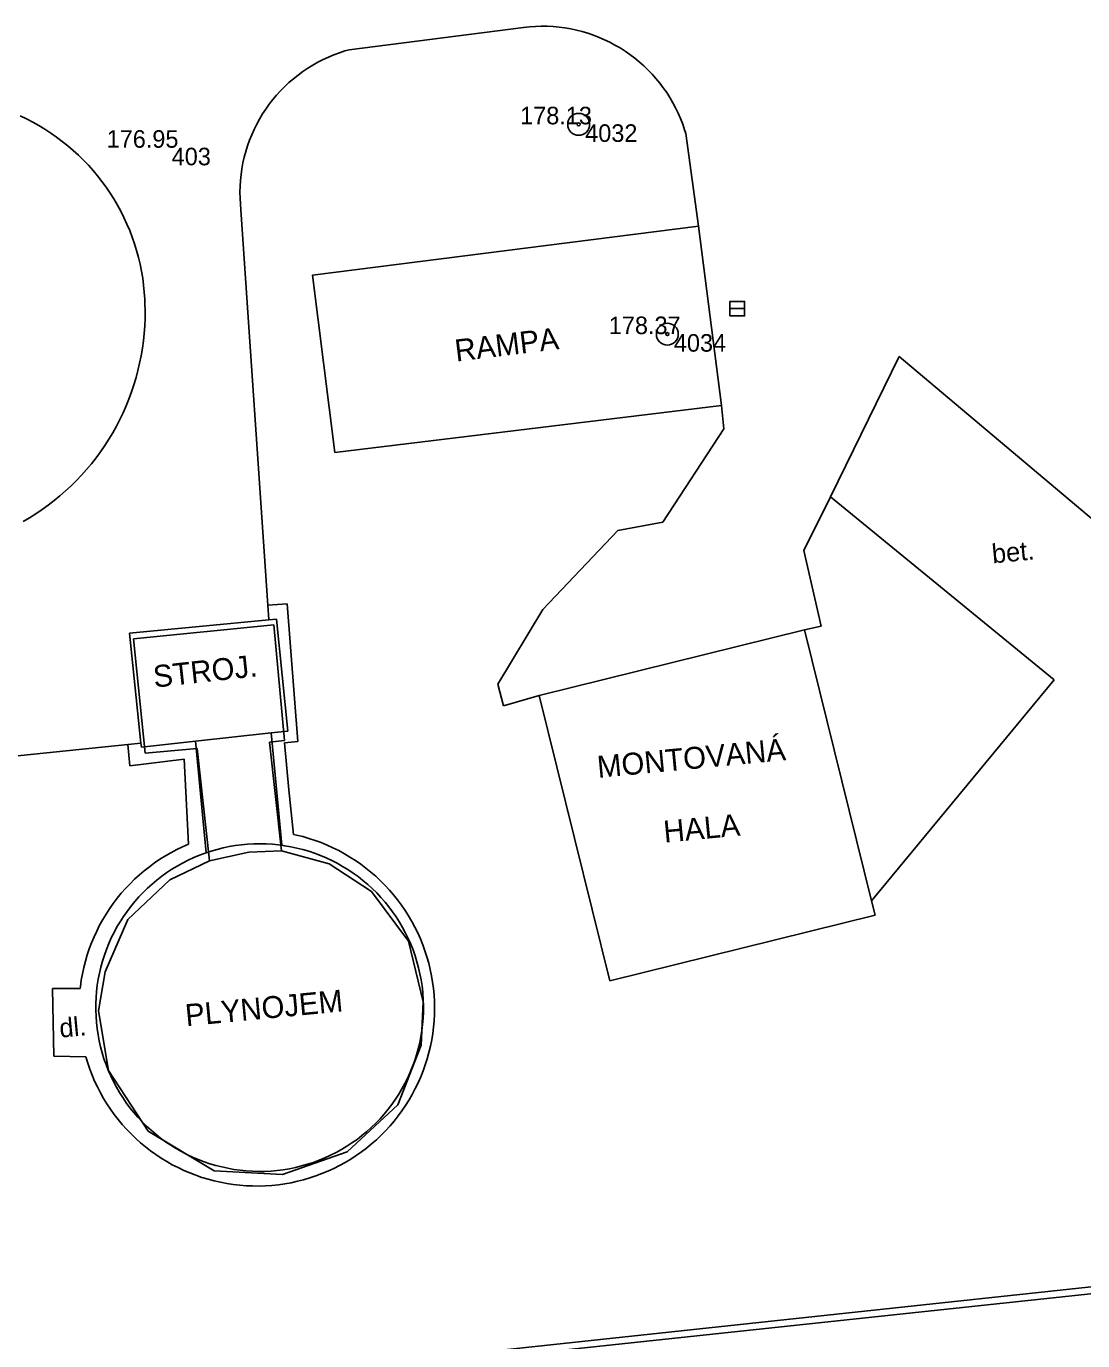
# Model space of a CAD drawing. Extents: x -540150 to -533593, y -1185082 to -1180066.
# Drawn here: x -536773.87 to -536737.77, y -1184142.25 to -1184097.32 of the extents above; entities that cross this region are included whole.
import ezdxf

# ---------------------------------------------------------------- set-up
doc = ezdxf.new("R2010")
doc.units = 0
for name, color, linetype in [('KN_HRAN_PARCEL', 7, 'Continuous'), ('KN_VKP_HRAN_', 7, 'Continuous'), ('Vrstva 10', 7, 'Continuous'), ('Vrstva 11', 7, 'Continuous'), ('Vrstva 21', 7, 'Continuous'), ('Vrstva 22', 7, 'Continuous'), ('Vrstva 23', 7, 'Continuous'), ('Vrstva 27', 7, 'Continuous'), ('Vrstva 40', 7, 'Continuous'), ('Vrstva 41', 7, 'Continuous'), ('Vrstva 5', 7, 'Continuous'), ('Vrstva 7', 7, 'Continuous')]:
    doc.layers.add(name, color=color, linetype=linetype)

msp = doc.modelspace()

# ---------------------------------------------------------------- linework, layer by layer
at = {"layer": 'KN_HRAN_PARCEL'}
msp.add_line((-536681.391, -1184134.665), (-536759.491, -1184142.995), dxfattribs=at)
at = {"layer": 'KN_VKP_HRAN_'}
for p, q in [((-536765.411, -1184117.775), (-536770.201, -1184118.255)), ((-536765.041, -1184121.735), (-536765.411, -1184117.775)), ((-536770.201, -1184118.255), (-536769.801, -1184122.165)), ((-536765.561, -1184121.785), (-536765.041, -1184121.735)), ((-536765.151, -1184125.505), (-536765.561, -1184121.785)), ((-536769.801, -1184122.165), (-536768.031, -1184122.005)), ((-536768.031, -1184122.005), (-536767.611, -1184125.845)), ((-536767.611, -1184125.845), (-536768.961, -1184126.495)), ((-536767.611, -1184125.845), (-536766.261, -1184125.545)), ((-536766.261, -1184125.545), (-536765.151, -1184125.505)), ((-536763.521, -1184125.945), (-536765.151, -1184125.505)), ((-536762.071, -1184126.895), (-536763.521, -1184125.945)), ((-536768.961, -1184126.495), (-536770.401, -1184127.855)), ((-536760.811, -1184128.595), (-536762.071, -1184126.895)), ((-536770.401, -1184127.855), (-536771.171, -1184129.635)), ((-536760.301, -1184130.665), (-536760.811, -1184128.595)), ((-536771.171, -1184129.635), (-536771.401, -1184130.975)), ((-536760.371, -1184132.145), (-536760.301, -1184130.665)), ((-536771.401, -1184130.975), (-536771.061, -1184133.015)), ((-536761.171, -1184134.185), (-536760.371, -1184132.145)), ((-536771.061, -1184133.015), (-536769.701, -1184135.085)), ((-536762.901, -1184135.795), (-536761.171, -1184134.185)), ((-536769.701, -1184135.085), (-536767.451, -1184136.435)), ((-536765.111, -1184136.565), (-536762.901, -1184135.795)), ((-536767.451, -1184136.435), (-536765.111, -1184136.565))]:
    msp.add_line(p, q, dxfattribs=at)
at = {"layer": 'Vrstva 10'}
for p, q in [((-536762.831, -1184098.125), (-536756.871, -1184097.365)), ((-536751.331, -1184100.985), (-536750.891, -1184104.155)), ((-536746.381, -1184113.405), (-536744.041, -1184108.605)), ((-536744.041, -1184108.605), (-536731.311, -1184119.335)), ((-536750.111, -1184110.285), (-536750.031, -1184111.085)), ((-536750.031, -1184111.085), (-536752.111, -1184114.275)), ((-536747.301, -1184115.235), (-536746.381, -1184113.405)), ((-536753.651, -1184114.555), (-536756.221, -1184117.255)), ((-536752.111, -1184114.275), (-536753.651, -1184114.555)), ((-536746.701, -1184117.825), (-536747.301, -1184115.235)), ((-536756.221, -1184117.255), (-536757.751, -1184119.805)), ((-536747.271, -1184117.955), (-536746.701, -1184117.825)), ((-536757.751, -1184119.805), (-536757.561, -1184120.545)), ((-536757.561, -1184120.545), (-536756.341, -1184120.195))]:
    msp.add_line(p, q, dxfattribs=at)
for points in [[(-536756.871, -1184097.365), (-536756.67, -1184097.343), (-536756.469, -1184097.33), (-536756.267, -1184097.324), (-536756.065, -1184097.326), (-536755.863, -1184097.337), (-536755.662, -1184097.355), (-536755.462, -1184097.381), (-536755.262, -1184097.415), (-536755.065, -1184097.457), (-536754.869, -1184097.507), (-536754.675, -1184097.565), (-536754.484, -1184097.63), (-536754.296, -1184097.703), (-536754.11, -1184097.783), (-536753.928, -1184097.87), (-536753.75, -1184097.964), (-536753.575, -1184098.066), (-536753.405, -1184098.174), (-536753.238, -1184098.289), (-536753.077, -1184098.411), (-536752.921, -1184098.538), (-536752.769, -1184098.672), (-536752.623, -1184098.812), (-536752.483, -1184098.957), (-536752.349, -1184099.108), (-536752.221, -1184099.264), (-536752.099, -1184099.425), (-536751.983, -1184099.591), (-536751.874, -1184099.761), (-536751.772, -1184099.936), (-536751.677, -1184100.114), (-536751.589, -1184100.296), (-536751.509, -1184100.481), (-536751.435, -1184100.669), (-536751.37, -1184100.86), (-536751.331, -1184100.985)], [(-536766.531, -1184103.595), (-536766.55, -1184103.395), (-536766.562, -1184103.194), (-536766.565, -1184102.993), (-536766.561, -1184102.792), (-536766.548, -1184102.591), (-536766.527, -1184102.391), (-536766.499, -1184102.192), (-536766.462, -1184101.994), (-536766.418, -1184101.797), (-536766.366, -1184101.603), (-536766.306, -1184101.411), (-536766.239, -1184101.221), (-536766.164, -1184101.035), (-536766.082, -1184100.851), (-536765.993, -1184100.671), (-536765.896, -1184100.494), (-536765.793, -1184100.322), (-536765.683, -1184100.153), (-536765.566, -1184099.989), (-536765.443, -1184099.83), (-536765.313, -1184099.676), (-536765.178, -1184099.528), (-536765.037, -1184099.384), (-536764.89, -1184099.247), (-536764.738, -1184099.115), (-536764.58, -1184098.99), (-536764.418, -1184098.871), (-536764.251, -1184098.758), (-536764.08, -1184098.652), (-536763.905, -1184098.554), (-536763.726, -1184098.462), (-536763.544, -1184098.377), (-536763.358, -1184098.3), (-536763.169, -1184098.23), (-536762.978, -1184098.167), (-536762.831, -1184098.125)], [(-536774.08, -1184100.384), (-536773.862, -1184100.488), (-536773.648, -1184100.599), (-536773.437, -1184100.717), (-536773.23, -1184100.842), (-536773.027, -1184100.974), (-536772.829, -1184101.112), (-536772.636, -1184101.257), (-536772.447, -1184101.408), (-536772.264, -1184101.565), (-536772.086, -1184101.728), (-536771.913, -1184101.897), (-536771.746, -1184102.072), (-536771.585, -1184102.252), (-536771.43, -1184102.438), (-536771.281, -1184102.628), (-536771.139, -1184102.823), (-536771.003, -1184103.023), (-536770.874, -1184103.227), (-536770.752, -1184103.436), (-536770.636, -1184103.648), (-536770.528, -1184103.864), (-536770.427, -1184104.083), (-536770.333, -1184104.306), (-536770.247, -1184104.532), (-536770.168, -1184104.76), (-536770.097, -1184104.991), (-536770.033, -1184105.224), (-536769.978, -1184105.459), (-536769.93, -1184105.696), (-536769.889, -1184105.934), (-536769.857, -1184106.174), (-536769.833, -1184106.414), (-536769.817, -1184106.655), (-536769.811, -1184106.795)], [(-536765.577, -1184117.61), (-536765.611, -1184117.108), (-536766.531, -1184103.595)], [(-536769.811, -1184106.795), (-536769.806, -1184107.052), (-536769.808, -1184107.308), (-536769.819, -1184107.565), (-536769.838, -1184107.82), (-536769.864, -1184108.076), (-536769.899, -1184108.33), (-536769.941, -1184108.583), (-536769.992, -1184108.835), (-536770.05, -1184109.085), (-536770.116, -1184109.333), (-536770.189, -1184109.578), (-536770.271, -1184109.822), (-536770.359, -1184110.063), (-536770.456, -1184110.3), (-536770.559, -1184110.535), (-536770.67, -1184110.767), (-536770.788, -1184110.994), (-536770.913, -1184111.218), (-536771.045, -1184111.438), (-536771.184, -1184111.654), (-536771.329, -1184111.866), (-536771.481, -1184112.072), (-536771.64, -1184112.274), (-536771.804, -1184112.471), (-536771.975, -1184112.663), (-536772.152, -1184112.849), (-536772.334, -1184113.03), (-536772.522, -1184113.205), (-536772.715, -1184113.374), (-536772.913, -1184113.536), (-536773.116, -1184113.693), (-536773.324, -1184113.843), (-536773.537, -1184113.987), (-536773.754, -1184114.124), (-536773.975, -1184114.254)], [(-536783.689, -1184123.23), (-536781.823, -1184123.039), (-536770.396, -1184121.867), (-536769.948, -1184121.821)]]:
    msp.add_lwpolyline(points, dxfattribs=at)
at = {"layer": 'Vrstva 11'}
for p, q in [((-536746.381, -1184113.405), (-536738.741, -1184119.665)), ((-536764.951, -1184117.065), (-536765.611, -1184117.108)), ((-536764.591, -1184121.768), (-536764.951, -1184117.065)), ((-536738.741, -1184119.665), (-536744.982, -1184127.216)), ((-536764.591, -1184121.768), (-536765.043, -1184121.812)), ((-536765.043, -1184121.812), (-536764.891, -1184123.425)), ((-536770.331, -1184122.595), (-536770.396, -1184121.867)), ((-536768.471, -1184122.375), (-536770.331, -1184122.595)), ((-536768.327, -1184125.28), (-536768.471, -1184122.375)), ((-536764.891, -1184123.425), (-536764.731, -1184124.945)), ((-536772.027, -1184130.214), (-536772.971, -1184130.205)), ((-536772.971, -1184130.205), (-536772.921, -1184132.525)), ((-536772.921, -1184132.525), (-536771.833, -1184132.548))]:
    msp.add_line(p, q, dxfattribs=at)
for points in [[(-536761.609, -1184126.681), (-536761.764, -1184126.525), (-536761.925, -1184126.374), (-536762.092, -1184126.23), (-536762.263, -1184126.091), (-536762.44, -1184125.959), (-536762.621, -1184125.834), (-536762.806, -1184125.715), (-536762.996, -1184125.603), (-536763.19, -1184125.497), (-536763.387, -1184125.399), (-536763.588, -1184125.308), (-536763.792, -1184125.225), (-536763.999, -1184125.149), (-536764.208, -1184125.08), (-536764.42, -1184125.019), (-536764.634, -1184124.966), (-536764.731, -1184124.945)], [(-536768.327, -1184125.28), (-536768.529, -1184125.369), (-536768.727, -1184125.464), (-536768.922, -1184125.567), (-536769.113, -1184125.677), (-536769.3, -1184125.794), (-536769.483, -1184125.917), (-536769.661, -1184126.047), (-536769.834, -1184126.184), (-536770.002, -1184126.326), (-536770.165, -1184126.475), (-536770.322, -1184126.629), (-536770.474, -1184126.789), (-536770.62, -1184126.955), (-536770.759, -1184127.125), (-536770.893, -1184127.301), (-536771.02, -1184127.481), (-536771.14, -1184127.666), (-536771.253, -1184127.855), (-536771.36, -1184128.048), (-536771.459, -1184128.244), (-536771.552, -1184128.444), (-536771.637, -1184128.648), (-536771.714, -1184128.854), (-536771.784, -1184129.063), (-536771.846, -1184129.275), (-536771.901, -1184129.488), (-536771.948, -1184129.704), (-536771.987, -1184129.92), (-536772.018, -1184130.139), (-536772.027, -1184130.214)], [(-536760.804, -1184127.727), (-536760.922, -1184127.541), (-536761.046, -1184127.359), (-536761.178, -1184127.182), (-536761.315, -1184127.01), (-536761.459, -1184126.843), (-536761.609, -1184126.681)], [(-536771.833, -1184132.548), (-536771.768, -1184132.759), (-536771.697, -1184132.967), (-536771.617, -1184133.173), (-536771.531, -1184133.376), (-536771.437, -1184133.575), (-536771.336, -1184133.771), (-536771.227, -1184133.963), (-536771.112, -1184134.151), (-536770.991, -1184134.335), (-536770.862, -1184134.514), (-536770.727, -1184134.688), (-536770.586, -1184134.858), (-536770.439, -1184135.022), (-536770.286, -1184135.18), (-536770.128, -1184135.333), (-536769.963, -1184135.481), (-536769.794, -1184135.622), (-536769.62, -1184135.757), (-536769.441, -1184135.885), (-536769.257, -1184136.007), (-536769.069, -1184136.122), (-536768.877, -1184136.23), (-536768.681, -1184136.332), (-536768.482, -1184136.426), (-536768.279, -1184136.512), (-536768.074, -1184136.592), (-536767.865, -1184136.664), (-536767.654, -1184136.728), (-536767.441, -1184136.784), (-536767.226, -1184136.833), (-536767.01, -1184136.874), (-536766.792, -1184136.907), (-536766.573, -1184136.932), (-536766.353, -1184136.949), (-536766.133, -1184136.958), (-536765.913, -1184136.96), (-536765.692, -1184136.953), (-536765.472, -1184136.938), (-536765.253, -1184136.915), (-536765.035, -1184136.884), (-536764.818, -1184136.846), (-536764.602, -1184136.799), (-536764.389, -1184136.745), (-536764.177, -1184136.683), (-536763.968, -1184136.613), (-536763.762, -1184136.536), (-536763.558, -1184136.452), (-536763.358, -1184136.36), (-536763.161, -1184136.261), (-536762.968, -1184136.154), (-536762.779, -1184136.041), (-536762.594, -1184135.921), (-536762.413, -1184135.795), (-536762.237, -1184135.662), (-536762.067, -1184135.522), (-536761.901, -1184135.377), (-536761.741, -1184135.226), (-536761.586, -1184135.068), (-536761.437, -1184134.906), (-536761.294, -1184134.738), (-536761.158, -1184134.565), (-536761.028, -1184134.387), (-536760.904, -1184134.205), (-536760.787, -1184134.018), (-536760.676, -1184133.827), (-536760.573, -1184133.632), (-536760.477, -1184133.434), (-536760.388, -1184133.232), (-536760.307, -1184133.028), (-536760.233, -1184132.82), (-536760.167, -1184132.61), (-536760.108, -1184132.397), (-536760.057, -1184132.183), (-536760.014, -1184131.967), (-536759.979, -1184131.749), (-536759.951, -1184131.53), (-536759.932, -1184131.311), (-536759.921, -1184131.091), (-536759.917, -1184130.87), (-536759.922, -1184130.65), (-536759.934, -1184130.43), (-536759.955, -1184130.21), (-536759.983, -1184129.992), (-536760.02, -1184129.774), (-536760.064, -1184129.558), (-536760.116, -1184129.344), (-536760.176, -1184129.132), (-536760.243, -1184128.922), (-536760.319, -1184128.715), (-536760.401, -1184128.511), (-536760.491, -1184128.309), (-536760.588, -1184128.112), (-536760.692, -1184127.917), (-536760.804, -1184127.727)]]:
    msp.add_lwpolyline(points, dxfattribs=at)
at = {"layer": 'Vrstva 21'}
for centre, radius in [((-536754.991, -1184100.675), 0.375), ((-536754.991, -1184100.675), 0.05), ((-536751.961, -1184107.845), 0.375), ((-536751.961, -1184107.845), 0.05)]:
    msp.add_circle(centre, radius, dxfattribs=at)
at = {"layer": 'Vrstva 27'}
msp.add_line((-536749.821, -1184106.975), (-536749.321, -1184106.975), dxfattribs=at)
msp.add_lwpolyline([(-536749.821, -1184107.225), (-536749.321, -1184107.225), (-536749.321, -1184106.725), (-536749.821, -1184106.725)], close=True, dxfattribs=at)
at = {"layer": 'Vrstva 5'}
for p, q in [((-536750.891, -1184104.155), (-536750.111, -1184110.285)), ((-536765.311, -1184117.585), (-536764.929, -1184121.411)), ((-536756.341, -1184120.195), (-536747.271, -1184117.955)), ((-536756.341, -1184120.195), (-536753.931, -1184129.945)), ((-536768.089, -1184121.758), (-536767.722, -1184125.57)), ((-536765.504, -1184121.474), (-536765.134, -1184125.315)), ((-536744.861, -1184127.705), (-536753.931, -1184129.945)), ((-536770.324, -1184134.283), (-536770.191, -1184134.448)), ((-536770.191, -1184134.448), (-536770.053, -1184134.608))]:
    msp.add_line(p, q, dxfattribs=at)
for points in [[(-536750.111, -1184110.285), (-536763.318, -1184111.89), (-536764.082, -1184105.83), (-536750.891, -1184104.155)], [(-536770.341, -1184118.065), (-536765.577, -1184117.61), (-536765.311, -1184117.585)], [(-536769.933, -1184121.96), (-536769.948, -1184121.821), (-536770.341, -1184118.065)], [(-536747.271, -1184117.955), (-536744.982, -1184127.216), (-536744.861, -1184127.705)], [(-536769.933, -1184121.96), (-536768.089, -1184121.758), (-536765.504, -1184121.474), (-536764.929, -1184121.411)], [(-536760.318, -1184130.332), (-536760.342, -1184130.122), (-536760.374, -1184129.913), (-536760.414, -1184129.705), (-536760.461, -1184129.499), (-536760.517, -1184129.295), (-536760.58, -1184129.093), (-536760.65, -1184128.893), (-536760.728, -1184128.696), (-536760.814, -1184128.503), (-536760.907, -1184128.313), (-536761.007, -1184128.126), (-536761.113, -1184127.943), (-536761.227, -1184127.765), (-536761.347, -1184127.591), (-536761.474, -1184127.421), (-536761.607, -1184127.257), (-536761.747, -1184127.098), (-536761.892, -1184126.944), (-536762.043, -1184126.795), (-536762.199, -1184126.653), (-536762.361, -1184126.516), (-536762.528, -1184126.386), (-536762.699, -1184126.262), (-536762.875, -1184126.145), (-536763.056, -1184126.034), (-536763.24, -1184125.93), (-536763.428, -1184125.833), (-536763.62, -1184125.744), (-536763.815, -1184125.662), (-536764.013, -1184125.587), (-536764.214, -1184125.52), (-536764.417, -1184125.46), (-536764.622, -1184125.408), (-536764.829, -1184125.364), (-536765.038, -1184125.328), (-536765.134, -1184125.315), (-536765.247, -1184125.3), (-536765.458, -1184125.279), (-536765.669, -1184125.267), (-536765.881, -1184125.262), (-536766.093, -1184125.266), (-536766.304, -1184125.278), (-536766.515, -1184125.297), (-536766.724, -1184125.325), (-536766.933, -1184125.36), (-536767.14, -1184125.403), (-536767.346, -1184125.454), (-536767.549, -1184125.513), (-536767.722, -1184125.57), (-536767.75, -1184125.58), (-536767.948, -1184125.654), (-536768.143, -1184125.735), (-536768.336, -1184125.824), (-536768.524, -1184125.92), (-536768.709, -1184126.023), (-536768.89, -1184126.133), (-536769.066, -1184126.249), (-536769.239, -1184126.373), (-536769.406, -1184126.502), (-536769.568, -1184126.638), (-536769.725, -1184126.78), (-536769.876, -1184126.928), (-536770.022, -1184127.081), (-536770.162, -1184127.24), (-536770.296, -1184127.404), (-536770.423, -1184127.573), (-536770.545, -1184127.747), (-536770.659, -1184127.925), (-536770.767, -1184128.107), (-536770.867, -1184128.293), (-536770.961, -1184128.483), (-536771.047, -1184128.676), (-536771.126, -1184128.873), (-536771.197, -1184129.072), (-536771.261, -1184129.274), (-536771.317, -1184129.478), (-536771.366, -1184129.684), (-536771.406, -1184129.891), (-536771.439, -1184130.1), (-536771.464, -1184130.311), (-536771.481, -1184130.522), (-536771.489, -1184130.733), (-536771.49, -1184130.945), (-536771.483, -1184131.156), (-536771.468, -1184131.367), (-536771.445, -1184131.578), (-536771.414, -1184131.787), (-536771.375, -1184131.995), (-536771.328, -1184132.201), (-536771.274, -1184132.406), (-536771.212, -1184132.608), (-536771.142, -1184132.808), (-536771.064, -1184133.005), (-536770.98, -1184133.199)], [(-536770.053, -1184134.608), (-536769.908, -1184134.763), (-536769.758, -1184134.912), (-536769.602, -1184135.055), (-536769.441, -1184135.192), (-536769.275, -1184135.323), (-536769.104, -1184135.448), (-536768.928, -1184135.566), (-536768.748, -1184135.677), (-536768.564, -1184135.782), (-536768.376, -1184135.879), (-536768.185, -1184135.969), (-536767.99, -1184136.053), (-536767.793, -1184136.128), (-536767.592, -1184136.196), (-536767.389, -1184136.257), (-536767.184, -1184136.309), (-536766.978, -1184136.354), (-536766.769, -1184136.391), (-536766.56, -1184136.421), (-536766.349, -1184136.442), (-536766.138, -1184136.455), (-536765.926, -1184136.46), (-536765.715, -1184136.458), (-536765.503, -1184136.447), (-536765.292, -1184136.428), (-536765.083, -1184136.402), (-536764.874, -1184136.367), (-536764.666, -1184136.325), (-536764.461, -1184136.275), (-536764.257, -1184136.217), (-536764.056, -1184136.151), (-536763.857, -1184136.078), (-536763.662, -1184135.997), (-536763.469, -1184135.909), (-536763.28, -1184135.814), (-536763.095, -1184135.712), (-536762.914, -1184135.603), (-536762.737, -1184135.487), (-536762.564, -1184135.364), (-536762.396, -1184135.235), (-536762.233, -1184135.1), (-536762.076, -1184134.959), (-536761.924, -1184134.812), (-536761.777, -1184134.659), (-536761.637, -1184134.501), (-536761.502, -1184134.337), (-536761.374, -1184134.169), (-536761.252, -1184133.996), (-536761.137, -1184133.818), (-536761.029, -1184133.636), (-536760.927, -1184133.451), (-536760.833, -1184133.261), (-536760.746, -1184133.068), (-536760.666, -1184132.872), (-536760.594, -1184132.673), (-536760.529, -1184132.472), (-536760.472, -1184132.268), (-536760.423, -1184132.062), (-536760.382, -1184131.855), (-536760.348, -1184131.646), (-536760.322, -1184131.436), (-536760.305, -1184131.225), (-536760.295, -1184131.013), (-536760.293, -1184130.802), (-536760.299, -1184130.59), (-536760.314, -1184130.379), (-536760.318, -1184130.332)], [(-536770.98, -1184133.199), (-536770.888, -1184133.39), (-536770.789, -1184133.577), (-536770.683, -1184133.76), (-536770.57, -1184133.939), (-536770.45, -1184134.113), (-536770.324, -1184134.283)]]:
    msp.add_lwpolyline(points, dxfattribs=at)
at = {"layer": 'Vrstva 7'}
msp.add_lwpolyline([(-536681.613, -1184134.405), (-536681.95, -1184134.444), (-536724.481, -1184139.01), (-536724.63, -1184139.026), (-536758.178, -1184142.628), (-536784.511, -1184145.455)], dxfattribs=at)

# ---------------------------------------------------------------- texts
at = {"layer": 'Vrstva 22'}
for s, p in [('178.13 ', (-536756.991, -1184100.675)), ('176.95 ', (-536771.121, -1184101.475)), ('178.37 ', (-536753.961, -1184107.845))]:
    msp.add_text(s, height=0.6, dxfattribs=at).set_placement(p)
at = {"layer": 'Vrstva 23'}
for s, p in [(' 4032', (-536754.991, -1184101.275)), (' 403', (-536769.121, -1184102.075)), (' 4034', (-536751.961, -1184108.445))]:
    msp.add_text(s, height=0.6, dxfattribs=at).set_placement(p)
at = {"layer": 'Vrstva 40'}
for s, p in [('bet.', (-536740.84, -1184115.681)), ('dl.', (-536772.707, -1184131.891))]:
    msp.add_text(s, height=0.65, rotation=5.4216, dxfattribs=at).set_placement(p)
at = {"layer": 'Vrstva 41'}
for s, rotation, p in [('RAMPA', 6.929, (-536759.177, -1184108.785)), ('STROJ.', 6.261, (-536769.487, -1184119.927)), ('MONTOVANÁ ', 5.4216, (-536754.324, -1184123.013)), ('HALA', 5.4216, (-536752.058, -1184125.227)), ('PLYNOJEM', 5.4216, (-536768.4, -1184131.5))]:
    msp.add_text(s, height=0.75, rotation=rotation, dxfattribs=at).set_placement(p)

doc.saveas('drawing.dxf')
